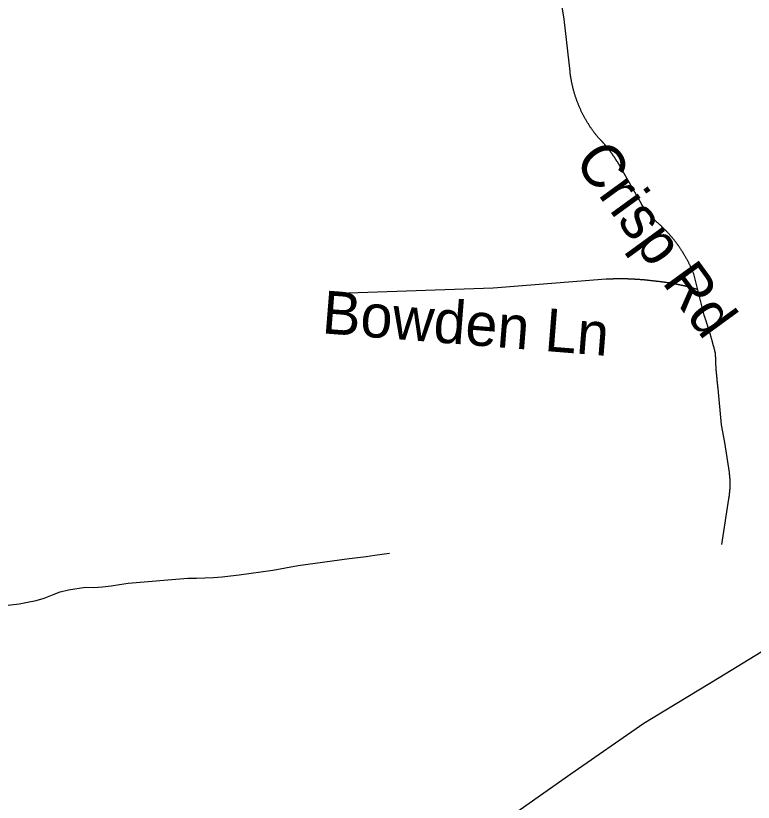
# Model space of a CAD drawing. Extents: x 1268485 to 1426702, y 514839 to 616766.
# Drawn here: x 1372208 to 1373618, y 579572 to 581075 of the extents above; entities that cross this region are included whole.
import ezdxf

# ---------------------------------------------------------------- set-up
doc = ezdxf.new("R2010")
doc.units = 0
for name, color, linetype in [('Old_Level_10', 7, 'Continuous'), ('Old_Level_32', 7, 'Continuous'), ('Old_Level_35', 7, 'Continuous'), ('Old_Level_59', 7, 'Continuous')]:
    doc.layers.add(name, color=color, linetype=linetype)

msp = doc.modelspace()

# ---------------------------------------------------------------- linework, layer by layer
at = {"layer": 'Old_Level_32'}
msp.add_lwpolyline([(1371910.6, 576655.574), (1371892.791, 576906.416), (1371857.349, 577103.079), (1371809.221, 577464.051), (1371808.633, 577624.383), (1371820.451, 577719.221), (1371932.047, 578120.213), (1371973.349, 578278.277), (1372068.531, 578627.712), (1372091.002, 578681.599), (1372137.436, 578760.389), (1372179.896, 578830.687), (1372216.5, 578877.767), (1372353.066, 578985.733), (1372595.607, 579152.403), (1373269.099, 579626.769), (1373408.669, 579723.237), (1373553.053, 579810.368), (1373888.343, 580015.749), (1374048.769, 580124.663), (1374623.435, 580632.295), (1375057.447, 581050.787)], dxfattribs=at)
at = {"layer": 'Old_Level_35'}
for p, q in [((1373404.201, 580715.857), (1373358.167, 580795.93)), ((1373512.263, 580551.866), (1373504.164, 580582.316)), ((1373524.156, 580503.064), (1373512.263, 580551.866)), ((1373572.344, 580202.15), (1373563.526, 580259.564)), ((1373557.785, 580065.072), (1373571.113, 580152.014))]:
    msp.add_line(p, q, dxfattribs=at)
for points in [[(1373267.739, 580968.686), (1373256.358, 581068.649), (1373242.415, 581155.949)], [(1373321.77, 580842.476), (1373320.745, 580843.553), (1373319.924, 580844.68), (1373319.002, 580845.757), (1373318.079, 580846.885), (1373317.259, 580847.961), (1373316.336, 580849.038), (1373315.516, 580850.166), (1373314.593, 580851.294), (1373313.875, 580852.421), (1373312.953, 580853.549), (1373312.132, 580854.677), (1373311.415, 580855.805), (1373310.492, 580856.933), (1373309.774, 580858.111), (1373308.852, 580859.239), (1373308.134, 580860.419), (1373307.211, 580861.546), (1373306.494, 580862.725), (1373305.776, 580863.955), (1373304.956, 580865.083), (1373304.238, 580866.262), (1373303.52, 580867.441), (1373302.7, 580868.621), (1373301.982, 580869.799), (1373301.265, 580870.979), (1373300.547, 580872.26), (1373299.727, 580873.439), (1373299.009, 580874.618), (1373298.394, 580875.9), (1373297.676, 580877.079), (1373296.856, 580878.309), (1373296.241, 580879.488), (1373295.626, 580880.77), (1373294.908, 580882), (1373294.293, 580883.23), (1373293.575, 580884.512), (1373292.858, 580885.691), (1373292.242, 580886.921), (1373291.627, 580888.254), (1373291.012, 580889.484), (1373290.397, 580890.766), (1373289.782, 580891.997), (1373289.167, 580893.227), (1373288.654, 580894.56), (1373288.039, 580895.79), (1373287.424, 580897.123), (1373286.911, 580898.353), (1373286.296, 580899.686), (1373285.783, 580900.916), (1373285.168, 580902.249), (1373284.655, 580903.582), (1373284.143, 580904.863), (1373283.528, 580906.145), (1373283.015, 580907.426), (1373282.502, 580908.759), (1373281.99, 580910.041), (1373281.477, 580911.374), (1373280.965, 580912.707), (1373280.452, 580913.988), (1373280.042, 580915.372), (1373279.632, 580916.705), (1373279.119, 580917.986), (1373278.606, 580919.319), (1373278.299, 580920.704), (1373277.786, 580921.985), (1373277.376, 580923.369), (1373276.966, 580924.702), (1373276.453, 580926.086), (1373276.146, 580927.368), (1373275.736, 580928.752), (1373275.326, 580930.085), (1373275.018, 580931.417), (1373274.608, 580932.802), (1373274.3, 580934.135), (1373273.89, 580935.518), (1373273.48, 580936.851), (1373273.275, 580938.236), (1373272.865, 580939.619), (1373272.455, 580941.004), (1373272.25, 580942.337), (1373271.84, 580943.67), (1373271.635, 580945.053), (1373271.327, 580946.438), (1373271.02, 580947.822), (1373270.712, 580949.206), (1373270.507, 580950.641), (1373270.199, 580952.025), (1373269.994, 580953.358), (1373269.789, 580954.742), (1373269.482, 580956.126), (1373269.277, 580957.511), (1373269.174, 580958.946), (1373268.866, 580960.33), (1373268.661, 580961.663), (1373268.456, 580963.047), (1373268.251, 580964.482), (1373268.149, 580965.866), (1373268.046, 580967.251), (1373267.739, 580968.686)], [(1373358.167, 580795.93), (1373357.859, 580796.442), (1373357.552, 580796.955), (1373357.244, 580797.416), (1373356.834, 580797.928), (1373356.629, 580798.493), (1373356.219, 580799.005), (1373356.014, 580799.518), (1373355.604, 580799.979), (1373355.398, 580800.492), (1373354.988, 580801.004), (1373354.578, 580801.517), (1373354.373, 580801.979), (1373353.963, 580802.542), (1373353.758, 580803.055), (1373353.348, 580803.567), (1373353.143, 580804.08), (1373352.733, 580804.542), (1373352.425, 580805.054), (1373352.118, 580805.567), (1373351.708, 580806.08), (1373351.4, 580806.541), (1373351.092, 580807.053), (1373350.785, 580807.566), (1373350.375, 580807.976), (1373350.17, 580808.489), (1373349.76, 580809.001), (1373349.349, 580809.514), (1373349.042, 580809.976), (1373348.734, 580810.488), (1373348.427, 580811.001), (1373348.017, 580811.514), (1373347.606, 580811.924), (1373347.401, 580812.436), (1373346.991, 580812.949), (1373346.581, 580813.462), (1373346.274, 580813.923), (1373345.864, 580814.384), (1373345.453, 580814.897), (1373345.248, 580815.358), (1373344.838, 580815.82), (1373344.531, 580816.332), (1373344.121, 580816.793), (1373343.71, 580817.255), (1373343.403, 580817.768), (1373342.993, 580818.229), (1373342.583, 580818.69), (1373342.275, 580819.203), (1373341.968, 580819.613), (1373341.66, 580820.126), (1373341.25, 580820.638), (1373340.84, 580821.049), (1373340.532, 580821.561), (1373340.122, 580822.022), (1373339.712, 580822.484), (1373339.404, 580822.945), (1373338.994, 580823.457), (1373338.584, 580823.868), (1373338.277, 580824.329), (1373337.867, 580824.79), (1373337.456, 580825.252), (1373337.149, 580825.765), (1373336.636, 580826.175), (1373336.226, 580826.636), (1373335.919, 580827.148), (1373335.508, 580827.558), (1373335.098, 580828.02), (1373334.791, 580828.481), (1373334.381, 580828.943), (1373333.971, 580829.353), (1373333.663, 580829.814), (1373333.15, 580830.327), (1373332.74, 580830.737), (1373332.33, 580831.199), (1373332.023, 580831.609), (1373331.612, 580832.07), (1373331.202, 580832.48), (1373330.792, 580832.992), (1373330.382, 580833.454), (1373329.972, 580833.864), (1373329.664, 580834.325), (1373329.152, 580834.735), (1373328.742, 580835.197), (1373328.332, 580835.607), (1373328.024, 580836.068), (1373327.511, 580836.478), (1373327.101, 580836.94), (1373326.794, 580837.401), (1373326.281, 580837.811), (1373325.871, 580838.273), (1373325.461, 580838.683), (1373325.051, 580839.144), (1373324.641, 580839.503), (1373324.231, 580839.913), (1373323.718, 580840.374), (1373323.41, 580840.836), (1373323, 580841.246), (1373322.488, 580841.707), (1373322.078, 580842.066), (1373321.77, 580842.476)], [(1373434.241, 580680.434), (1373433.831, 580680.741), (1373433.626, 580680.998), (1373433.216, 580681.306), (1373432.908, 580681.613), (1373432.498, 580681.921), (1373432.088, 580682.228), (1373431.78, 580682.587), (1373431.37, 580682.894), (1373430.96, 580683.151), (1373430.653, 580683.459), (1373430.345, 580683.766), (1373430.037, 580684.074), (1373429.627, 580684.381), (1373429.217, 580684.689), (1373428.91, 580684.996), (1373428.5, 580685.355), (1373428.294, 580685.662), (1373427.884, 580686.022), (1373427.474, 580686.329), (1373427.167, 580686.637), (1373426.859, 580686.944), (1373426.552, 580687.252), (1373426.141, 580687.61), (1373425.731, 580687.918), (1373425.526, 580688.226), (1373425.116, 580688.636), (1373424.706, 580688.943), (1373424.501, 580689.251), (1373424.091, 580689.558), (1373423.783, 580689.918), (1373423.476, 580690.276), (1373423.168, 580690.635), (1373422.758, 580690.943), (1373422.45, 580691.301), (1373422.143, 580691.609), (1373421.835, 580692.019), (1373421.528, 580692.327), (1373421.118, 580692.686), (1373420.913, 580692.993), (1373420.503, 580693.352), (1373420.297, 580693.711), (1373419.887, 580694.07), (1373419.58, 580694.377), (1373419.272, 580694.736), (1373418.965, 580695.147), (1373418.657, 580695.454), (1373418.349, 580695.813), (1373418.042, 580696.172), (1373417.734, 580696.582), (1373417.427, 580696.889), (1373417.119, 580697.248), (1373416.709, 580697.607), (1373416.504, 580698.017), (1373416.299, 580698.376), (1373415.889, 580698.683), (1373415.581, 580699.043), (1373415.274, 580699.453), (1373414.966, 580699.811), (1373414.761, 580700.17), (1373414.351, 580700.58), (1373414.146, 580700.939), (1373413.838, 580701.298), (1373413.633, 580701.708), (1373413.223, 580702.067), (1373413.018, 580702.426), (1373412.711, 580702.836), (1373412.403, 580703.194), (1373412.095, 580703.554), (1373411.89, 580703.964), (1373411.583, 580704.322), (1373411.378, 580704.732), (1373410.968, 580705.142), (1373410.763, 580705.502), (1373410.455, 580705.86), (1373410.25, 580706.27), (1373410.045, 580706.629), (1373409.635, 580707.04), (1373409.327, 580707.45), (1373409.122, 580707.808), (1373408.917, 580708.167), (1373408.609, 580708.628), (1373408.404, 580708.988), (1373408.097, 580709.398), (1373407.892, 580709.808), (1373407.584, 580710.166), (1373407.379, 580710.576), (1373407.174, 580710.986), (1373406.867, 580711.396), (1373406.661, 580711.807), (1373406.354, 580712.166), (1373406.149, 580712.627), (1373405.841, 580712.986), (1373405.636, 580713.447), (1373405.329, 580713.806), (1373405.124, 580714.267), (1373404.919, 580714.626), (1373404.611, 580715.087), (1373404.406, 580715.447), (1373404.201, 580715.857)], [(1373504.164, 580582.316), (1373503.651, 580583.444), (1373503.138, 580584.572), (1373502.728, 580585.751), (1373502.216, 580586.879), (1373501.703, 580588.007), (1373501.293, 580589.135), (1373500.78, 580590.262), (1373500.268, 580591.39), (1373499.755, 580592.518), (1373499.243, 580593.646), (1373498.73, 580594.774), (1373498.217, 580595.799), (1373497.705, 580596.927), (1373497.295, 580598.054), (1373496.577, 580599.182), (1373496.167, 580600.258), (1373495.654, 580601.386), (1373495.039, 580602.463), (1373494.526, 580603.539), (1373493.911, 580604.667), (1373493.399, 580605.744), (1373492.783, 580606.82), (1373492.271, 580607.948), (1373491.656, 580609.025), (1373491.04, 580610.05), (1373490.528, 580611.126), (1373489.913, 580612.254), (1373489.297, 580613.331), (1373488.58, 580614.356), (1373487.965, 580615.432), (1373487.349, 580616.509), (1373486.734, 580617.585), (1373486.119, 580618.61), (1373485.504, 580619.687), (1373484.889, 580620.713), (1373484.274, 580621.738), (1373483.659, 580622.814), (1373483.043, 580623.788), (1373482.223, 580624.865), (1373481.608, 580625.941), (1373480.993, 580626.915), (1373480.275, 580627.94), (1373479.66, 580629.017), (1373478.84, 580629.991), (1373478.225, 580631.068), (1373477.507, 580632.041), (1373476.892, 580633.067), (1373476.174, 580634.041), (1373475.456, 580635.066), (1373474.739, 580636.04), (1373474.021, 580637.065), (1373473.201, 580638.04), (1373472.586, 580639.065), (1373471.868, 580640.038), (1373471.15, 580641.013), (1373470.33, 580641.986), (1373469.612, 580643.012), (1373468.895, 580643.934), (1373468.075, 580644.96), (1373467.357, 580645.882), (1373466.639, 580646.857), (1373465.922, 580647.83), (1373464.999, 580648.753), (1373464.281, 580649.676), (1373463.461, 580650.65), (1373462.743, 580651.624), (1373461.923, 580652.547), (1373461.103, 580653.418), (1373460.385, 580654.392), (1373459.462, 580655.315), (1373458.745, 580656.237), (1373457.925, 580657.212), (1373457.104, 580658.083), (1373456.284, 580659.006), (1373455.361, 580659.878), (1373454.644, 580660.8), (1373453.721, 580661.671), (1373452.901, 580662.646), (1373452.081, 580663.517), (1373451.26, 580664.389), (1373450.338, 580665.26), (1373449.517, 580666.132), (1373448.595, 580667.003), (1373447.774, 580667.875), (1373446.852, 580668.746), (1373446.031, 580669.618), (1373445.109, 580670.489), (1373444.289, 580671.309), (1373443.366, 580672.181), (1373442.546, 580673.001), (1373441.623, 580673.872), (1373440.7, 580674.692), (1373439.777, 580675.564), (1373438.855, 580676.384), (1373438.034, 580677.204), (1373437.112, 580678.025), (1373436.086, 580678.793), (1373435.266, 580679.613), (1373434.241, 580680.434)], [(1373431.575, 580567.86), (1373430.755, 580568.014), (1373429.73, 580568.117), (1373428.705, 580568.27), (1373427.884, 580568.373), (1373426.859, 580568.475), (1373425.834, 580568.629), (1373425.014, 580568.732), (1373423.988, 580568.885), (1373423.168, 580568.937), (1373422.143, 580569.039), (1373421.118, 580569.193), (1373420.297, 580569.295), (1373419.272, 580569.398), (1373418.247, 580569.5), (1373417.427, 580569.603), (1373416.401, 580569.705), (1373415.479, 580569.808), (1373414.453, 580569.86), (1373413.531, 580570.013), (1373412.608, 580570.065), (1373411.583, 580570.167), (1373410.66, 580570.27), (1373409.737, 580570.372), (1373408.712, 580570.423), (1373407.789, 580570.526), (1373406.867, 580570.628), (1373405.841, 580570.68), (1373405.021, 580570.731), (1373403.996, 580570.833), (1373402.971, 580570.936), (1373402.15, 580570.987), (1373401.125, 580571.038), (1373400.1, 580571.141), (1373399.28, 580571.193), (1373398.254, 580571.243), (1373397.229, 580571.295), (1373396.409, 580571.398), (1373395.384, 580571.448), (1373394.358, 580571.5), (1373393.538, 580571.551), (1373392.513, 580571.603), (1373391.488, 580571.705), (1373390.667, 580571.756), (1373389.642, 580571.756), (1373388.617, 580571.808), (1373387.797, 580571.859), (1373386.771, 580571.961), (1373385.746, 580571.961), (1373384.926, 580572.013), (1373383.901, 580572.064), (1373382.875, 580572.064), (1373381.953, 580572.115), (1373381.03, 580572.115), (1373380.005, 580572.166), (1373379.082, 580572.166), (1373378.159, 580572.269), (1373377.134, 580572.269), (1373376.211, 580572.269), (1373375.289, 580572.32), (1373374.263, 580572.32), (1373373.341, 580572.32), (1373372.418, 580572.371), (1373371.393, 580572.371), (1373370.47, 580572.371), (1373369.547, 580572.371), (1373368.522, 580572.371), (1373367.599, 580572.423), (1373366.676, 580572.423), (1373365.651, 580572.423), (1373364.728, 580572.423), (1373363.703, 580572.423), (1373362.78, 580572.423), (1373361.858, 580572.423), (1373360.832, 580572.423), (1373359.91, 580572.371), (1373358.884, 580572.371), (1373357.962, 580572.371), (1373357.039, 580572.371), (1373356.014, 580572.371), (1373355.091, 580572.32), (1373354.168, 580572.32), (1373353.143, 580572.32), (1373352.22, 580572.269), (1373351.297, 580572.269), (1373350.272, 580572.269), (1373349.349, 580572.166), (1373348.427, 580572.166), (1373347.401, 580572.115), (1373346.479, 580572.115), (1373345.453, 580572.064), (1373344.531, 580572.064), (1373343.608, 580572.013), (1373342.583, 580571.961), (1373341.66, 580571.961), (1373340.737, 580571.859), (1373339.712, 580571.808), (1373338.789, 580571.808), (1373337.867, 580571.756), (1373336.841, 580571.705)], [(1373336.841, 580571.705), (1373120.716, 580554.686), (1372844.511, 580545.151)], [(1373512.263, 580551.866), (1373511.546, 580552.123), (1373510.725, 580552.379), (1373509.905, 580552.635), (1373509.085, 580552.789), (1373508.367, 580553.045), (1373507.547, 580553.301), (1373506.727, 580553.558), (1373505.907, 580553.763), (1373505.086, 580554.019), (1373504.369, 580554.276), (1373503.549, 580554.429), (1373502.728, 580554.686), (1373501.908, 580554.942), (1373501.088, 580555.147), (1373500.37, 580555.352), (1373499.55, 580555.557), (1373498.73, 580555.814), (1373497.91, 580556.019), (1373497.089, 580556.275), (1373496.269, 580556.429), (1373495.552, 580556.634), (1373494.731, 580556.89), (1373493.911, 580557.044), (1373493.091, 580557.249), (1373492.271, 580557.505), (1373491.451, 580557.71), (1373490.63, 580557.864), (1373489.913, 580558.069), (1373488.99, 580558.274), (1373488.272, 580558.428), (1373487.349, 580558.633), (1373486.632, 580558.889), (1373485.709, 580559.043), (1373484.991, 580559.248), (1373484.171, 580559.453), (1373483.351, 580559.607), (1373482.531, 580559.812), (1373481.711, 580559.915), (1373480.89, 580560.12), (1373480.173, 580560.325), (1373479.25, 580560.478), (1373478.532, 580560.683), (1373477.61, 580560.888), (1373476.892, 580560.991), (1373475.969, 580561.196), (1373475.251, 580561.401), (1373474.329, 580561.503), (1373473.611, 580561.708), (1373472.791, 580561.863), (1373471.971, 580562.016), (1373471.15, 580562.17), (1373470.33, 580562.324), (1373469.51, 580562.478), (1373468.792, 580562.631), (1373467.87, 580562.836), (1373467.152, 580562.939), (1373466.229, 580563.144), (1373465.409, 580563.246), (1373464.589, 580563.401), (1373463.768, 580563.554), (1373463.051, 580563.708), (1373462.128, 580563.811), (1373461.41, 580564.016), (1373460.488, 580564.118), (1373459.77, 580564.272), (1373458.847, 580564.374), (1373458.027, 580564.477), (1373457.207, 580564.631), (1373456.387, 580564.733), (1373455.669, 580564.887), (1373454.746, 580564.989), (1373454.029, 580565.144), (1373453.106, 580565.246), (1373452.286, 580565.399), (1373451.465, 580565.502), (1373450.645, 580565.604), (1373449.825, 580565.759), (1373449.005, 580565.861), (1373448.082, 580566.015), (1373447.364, 580566.066), (1373446.544, 580566.169), (1373445.724, 580566.322), (1373444.904, 580566.425), (1373443.981, 580566.476), (1373443.263, 580566.63), (1373442.341, 580566.732), (1373441.623, 580566.835), (1373440.7, 580566.937), (1373439.88, 580566.989), (1373439.162, 580567.142), (1373438.24, 580567.194), (1373437.522, 580567.297), (1373436.599, 580567.399), (1373435.779, 580567.45), (1373434.959, 580567.552), (1373434.138, 580567.604), (1373433.216, 580567.707), (1373432.498, 580567.809), (1373431.575, 580567.86)], [(1373545.892, 580429.45), (1373545.789, 580430.168), (1373545.482, 580430.937), (1373545.379, 580431.705), (1373545.174, 580432.423), (1373544.969, 580433.192), (1373544.764, 580433.961), (1373544.662, 580434.679), (1373544.354, 580435.448), (1373544.251, 580436.166), (1373544.046, 580436.934), (1373543.841, 580437.704), (1373543.636, 580438.421), (1373543.534, 580439.19), (1373543.226, 580440.01), (1373543.021, 580440.728), (1373542.919, 580441.497), (1373542.611, 580442.266), (1373542.508, 580442.983), (1373542.201, 580443.753), (1373541.996, 580444.521), (1373541.893, 580445.239), (1373541.586, 580446.008), (1373541.483, 580446.726), (1373541.278, 580447.494), (1373540.971, 580448.212), (1373540.868, 580448.93), (1373540.663, 580449.699), (1373540.458, 580450.417), (1373540.253, 580451.185), (1373540.048, 580451.955), (1373539.843, 580452.672), (1373539.638, 580453.441), (1373539.33, 580454.21), (1373539.228, 580454.928), (1373539.023, 580455.697), (1373538.715, 580456.414), (1373538.613, 580457.184), (1373538.407, 580457.952), (1373538.1, 580458.67), (1373537.895, 580459.439), (1373537.792, 580460.208), (1373537.485, 580460.925), (1373537.28, 580461.695), (1373537.075, 580462.463), (1373536.87, 580463.181), (1373536.665, 580463.899), (1373536.357, 580464.616), (1373536.254, 580465.386), (1373536.049, 580466.103), (1373535.742, 580466.872), (1373535.537, 580467.641), (1373535.332, 580468.359), (1373535.127, 580469.127), (1373534.922, 580469.897), (1373534.614, 580470.614), (1373534.409, 580471.332), (1373534.204, 580472.05), (1373533.999, 580472.818), (1373533.794, 580473.588), (1373533.486, 580474.305), (1373533.281, 580475.074), (1373532.974, 580475.792), (1373532.871, 580476.561), (1373532.666, 580477.227), (1373532.358, 580477.996), (1373532.153, 580478.765), (1373531.846, 580479.483), (1373531.641, 580480.252), (1373531.333, 580481.02), (1373531.231, 580481.687), (1373531.026, 580482.456), (1373530.718, 580483.174), (1373530.513, 580483.943), (1373530.205, 580484.711), (1373530, 580485.429), (1373529.795, 580486.147), (1373529.488, 580486.864), (1373529.283, 580487.634), (1373528.975, 580488.351), (1373528.873, 580489.12), (1373528.667, 580489.838), (1373528.36, 580490.555), (1373528.155, 580491.325), (1373527.847, 580492.042), (1373527.642, 580492.76), (1373527.335, 580493.478), (1373527.13, 580494.246), (1373526.925, 580495.016), (1373526.617, 580495.733), (1373526.412, 580496.451), (1373526.104, 580497.169), (1373525.899, 580497.937), (1373525.592, 580498.707), (1373525.387, 580499.373), (1373525.079, 580500.142), (1373524.874, 580500.86), (1373524.669, 580501.628), (1373524.361, 580502.295), (1373524.156, 580503.064)], [(1373550.916, 580363.167), (1373550.711, 580363.833), (1373550.608, 580364.5), (1373550.506, 580365.166), (1373550.506, 580365.833), (1373550.403, 580366.499), (1373550.3, 580367.166), (1373550.3, 580367.832), (1373550.095, 580368.499), (1373550.095, 580369.165), (1373549.993, 580369.831), (1373549.89, 580370.497), (1373549.89, 580371.164), (1373549.788, 580371.83), (1373549.583, 580372.497), (1373549.583, 580373.163), (1373549.48, 580373.83), (1373549.48, 580374.496), (1373549.378, 580375.214), (1373549.378, 580375.88), (1373549.275, 580376.496), (1373549.173, 580377.213), (1373549.173, 580377.879), (1373548.968, 580378.494), (1373548.968, 580379.212), (1373548.865, 580379.879), (1373548.865, 580380.494), (1373548.763, 580381.212), (1373548.763, 580381.878), (1373548.66, 580382.493), (1373548.66, 580383.211), (1373548.455, 580383.877), (1373548.455, 580384.493), (1373548.352, 580385.21), (1373548.352, 580385.876), (1373548.25, 580386.543), (1373548.25, 580387.209), (1373548.147, 580387.876), (1373548.147, 580388.542), (1373548.045, 580389.209), (1373548.045, 580389.875), (1373547.84, 580390.542), (1373547.84, 580391.259), (1373547.737, 580391.874), (1373547.737, 580392.54), (1373547.737, 580393.258), (1373547.635, 580393.873), (1373547.635, 580394.54), (1373547.532, 580395.258), (1373547.532, 580395.873), (1373547.327, 580396.539), (1373547.327, 580397.257), (1373547.327, 580397.924), (1373547.225, 580398.539), (1373547.225, 580399.256), (1373547.225, 580399.922), (1373547.122, 580400.64), (1373547.122, 580401.255), (1373547.122, 580401.922), (1373547.02, 580402.64), (1373547.02, 580403.255), (1373547.02, 580403.921), (1373546.917, 580404.639), (1373546.917, 580405.305), (1373546.917, 580405.921), (1373546.712, 580406.638), (1373546.712, 580407.304), (1373546.712, 580407.919), (1373546.61, 580408.637), (1373546.61, 580409.304), (1373546.61, 580410.022), (1373546.61, 580410.637), (1373546.507, 580411.303), (1373546.507, 580412.02), (1373546.507, 580412.687), (1373546.404, 580413.302), (1373546.404, 580414.02), (1373546.404, 580414.686), (1373546.404, 580415.301), (1373546.404, 580416.019), (1373546.199, 580416.686), (1373546.199, 580417.352), (1373546.199, 580418.019), (1373546.199, 580418.685), (1373546.097, 580419.351), (1373546.097, 580420.069), (1373546.097, 580420.684), (1373546.097, 580421.35), (1373546.097, 580422.068), (1373546.097, 580422.735), (1373545.994, 580423.401), (1373545.994, 580424.068), (1373545.994, 580424.734), (1373545.994, 580425.451), (1373545.994, 580426.067), (1373545.994, 580426.733), (1373545.994, 580427.451), (1373545.892, 580428.117), (1373545.892, 580428.732), (1373545.892, 580429.45)], [(1373563.526, 580259.564), (1373557.375, 580293.603), (1373550.916, 580363.167)], [(1373571.113, 580152.014), (1373571.216, 580152.476), (1373571.421, 580152.989), (1373571.421, 580153.501), (1373571.523, 580154.014), (1373571.626, 580154.475), (1373571.728, 580154.988), (1373571.728, 580155.5), (1373571.831, 580156.013), (1373572.036, 580156.526), (1373572.036, 580156.987), (1373572.139, 580157.5), (1373572.241, 580158.013), (1373572.241, 580158.525), (1373572.344, 580158.986), (1373572.344, 580159.499), (1373572.549, 580160.011), (1373572.549, 580160.524), (1373572.651, 580160.986), (1373572.651, 580161.498), (1373572.754, 580162.062), (1373572.754, 580162.575), (1373572.856, 580163.087), (1373572.856, 580163.549), (1373572.959, 580164.062), (1373572.959, 580164.574), (1373573.164, 580165.087), (1373573.164, 580165.548), (1373573.266, 580166.06), (1373573.266, 580166.573), (1373573.266, 580167.137), (1373573.369, 580167.65), (1373573.369, 580168.111), (1373573.369, 580168.624), (1373573.471, 580169.136), (1373573.471, 580169.649), (1373573.471, 580170.111), (1373573.676, 580170.623), (1373573.676, 580171.187), (1373573.676, 580171.699), (1373573.676, 580172.212), (1373573.779, 580172.674), (1373573.779, 580173.186), (1373573.779, 580173.699), (1373573.779, 580174.212), (1373573.779, 580174.673), (1373573.779, 580175.237), (1373573.881, 580175.75), (1373573.881, 580176.262), (1373573.881, 580176.775), (1373573.881, 580177.236), (1373573.881, 580177.748), (1373573.881, 580178.261), (1373573.881, 580178.825), (1373573.881, 580179.338), (1373573.881, 580179.799), (1373573.881, 580180.312), (1373573.881, 580180.824), (1373573.881, 580181.337), (1373573.881, 580181.799), (1373573.881, 580182.362), (1373573.881, 580182.875), (1373573.881, 580183.387), (1373573.881, 580183.9), (1373573.881, 580184.362), (1373573.881, 580184.874), (1373573.881, 580185.438), (1373573.881, 580185.951), (1373573.779, 580186.463), (1373573.779, 580186.925), (1373573.779, 580187.438), (1373573.779, 580187.95), (1373573.779, 580188.463), (1373573.779, 580188.924), (1373573.676, 580189.488), (1373573.676, 580190.001), (1373573.676, 580190.513), (1373573.676, 580191.026), (1373573.471, 580191.487), (1373573.471, 580192), (1373573.471, 580192.512), (1373573.369, 580193.076), (1373573.369, 580193.537), (1373573.369, 580194.05), (1373573.266, 580194.563), (1373573.266, 580195.075), (1373573.266, 580195.588), (1373573.164, 580196.05), (1373573.164, 580196.562), (1373572.959, 580197.075), (1373572.959, 580197.638), (1373572.856, 580198.151), (1373572.856, 580198.613), (1373572.754, 580199.126), (1373572.754, 580199.638), (1373572.651, 580200.151), (1373572.651, 580200.612), (1373572.549, 580201.124), (1373572.549, 580201.637), (1373572.344, 580202.15)]]:
    msp.add_lwpolyline(points, dxfattribs=at)
at = {"layer": 'Old_Level_59'}
msp.add_lwpolyline([(1372182.808, 579947.885), (1372214.694, 579951.423), (1372230.79, 579954.447), (1372246.887, 579958.087), (1372262.676, 579962.444), (1372278.055, 579968.339), (1372293.331, 579974.388), (1372309.223, 579978.079), (1372341.211, 579983.616), (1372357.513, 579982.949), (1372373.917, 579983.974), (1372390.218, 579986.025), (1372406.417, 579988.332), (1372422.719, 579990.69), (1372536.933, 580000.635), (1372553.337, 580000.481), (1372569.741, 580000.84), (1372586.146, 580001.865), (1372602.55, 580003.198), (1372618.954, 580004.89), (1372635.153, 580006.838), (1372699.642, 580016.065), (1372748.137, 580024.575), (1372845.639, 580038.057), (1372861.941, 580040.005), (1372878.242, 580042.056), (1372894.441, 580044.26), (1372922.841, 580048.258)], dxfattribs=at)

# ---------------------------------------------------------------- texts
at = {"layer": 'Old_Level_10'}
for s, rotation, p in [('Crisp Rd', 306.050611, (1373273.64, 580797.807)), ('Bowden Ln', 355.446264, (1372791.857, 580468.743))]:
    msp.add_text(s, height=82.0208, rotation=rotation, dxfattribs=at).set_placement(p)

doc.saveas('drawing.dxf')
